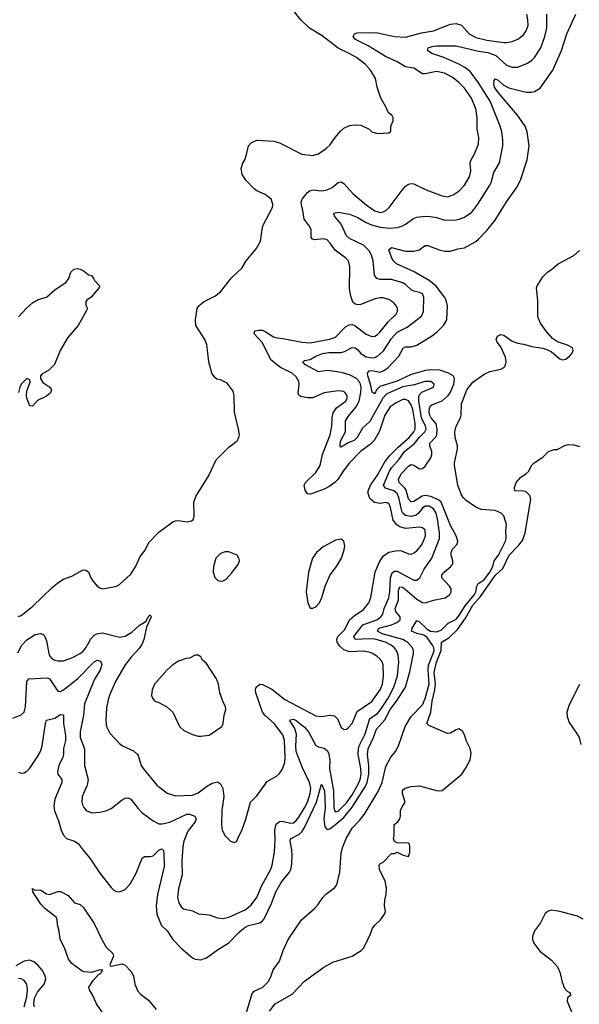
# Model space of a CAD drawing. Header units: inches. Extents: x 1934316 to 2140091, y 524953 to 667329.
# Tile 285 of 384: x 2053839 to 2057829, y 621567 to 628590. Entities that reach past the tile are written whole.
import ezdxf

# ---------------------------------------------------------------- set-up
doc = ezdxf.new("R2010")
doc.units = ezdxf.units.IN
doc.header["$MEASUREMENT"] = 0
doc.layers.add('C0652', color=7, linetype='Continuous')

msp = doc.modelspace()

# ---------------------------------------------------------------- linework, layer by layer
at = {"layer": 'C0652', "color": 5}
for points, elevation in [([(2053827.6, 624332.4), (2053850, 624341.7), (2053933.4, 624406.6), (2054070, 624541.3), (2054110, 624574), (2054150, 624599.1), (2054210, 624622), (2054290, 624666), (2054310, 624664.7), (2054330, 624651.3), (2054344.7, 624610), (2054358, 624590), (2054390.9, 624550.9), (2054410, 624538), (2054431.6, 624531.6), (2054530, 624551), (2054550, 624562.8), (2054630, 624634.8), (2054667.5, 624692.5), (2054698.3, 624761.7), (2054733.4, 624806.6), (2054758.6, 624861.4), (2054830, 624934.9), (2054930, 625008), (2054950, 625016.3), (2054970, 625018), (2055032.3, 625007.7), (2055064.7, 625015.3), (2055076.5, 625023.5), (2055082.7, 625050), (2055079.7, 625150), (2055095.1, 625190), (2055185.2, 625334.8), (2055240.5, 625450), (2055330, 625540.7), (2055390, 625587.3), (2055400.9, 625610), (2055405.1, 625630), (2055399.7, 625670), (2055371.3, 625791.3), (2055367.7, 625907.7), (2055360.1, 625940.1), (2055318.4, 625998.4), (2055270, 626021.2), (2055245.2, 626025.2), (2055230, 626038), (2055209.3, 626069.3), (2055186.6, 626150), (2055173, 626273), (2055158, 626310), (2055095.1, 626410), (2055091.5, 626450), (2055103.6, 626530), (2055115.1, 626550), (2055150, 626579.1), (2055230, 626619.1), (2055269.3, 626650), (2055349.4, 626750), (2055422.3, 626817.7), (2055454.5, 626870), (2055524.1, 626955.9), (2055556.3, 627010), (2055569.7, 627110), (2055577.4, 627130), (2055640.5, 627250), (2055644.7, 627275.3), (2055631.4, 627310), (2055590, 627344.7), (2055530, 627369), (2055510, 627384.1), (2055450, 627446.2), (2055425.1, 627485.1), (2055418.9, 627530), (2055430, 627567.7), (2055444, 627590), (2055456.9, 627630), (2055469.8, 627690), (2055490, 627711.3), (2055530, 627730.9), (2055650, 627724.7), (2055690, 627712.2), (2055850, 627632.3), (2055930, 627622), (2055970, 627633.7), (2056027, 627673), (2056050, 627696.4), (2056086.9, 627750), (2056125.1, 627794.9), (2056150, 627815.6), (2056190, 627835.2), (2056230, 627841.7), (2056270, 627837.6), (2056330.3, 627810.3), (2056350.5, 627790.5), (2056390, 627779.1), (2056470, 627782.8), (2056484, 627796), (2056486, 627830), (2056502.7, 627870), (2056502.7, 627890), (2056493.2, 627910), (2056467.2, 627927.2), (2056449.4, 627970), (2056414.7, 628030), (2056386.9, 628110), (2056375.1, 628170), (2056341.1, 628230), (2056303.5, 628270), (2056240, 628320), (2056188.2, 628350), (2056110, 628386.3), (2055996.1, 628476.1), (2055904.8, 628530), (2055842.7, 628590), (2055796.9, 628650)], 280), ([(2053790, 623609.1), (2053850, 623632.2), (2053869.6, 623650), (2053880.3, 623690), (2053889.1, 623870), (2053904.5, 623890), (2054035.8, 623895.8), (2054050, 623889.1), (2054058.6, 623878.6), (2054110, 623801.3), (2054130, 623798.8), (2054150, 623809.4), (2054250, 623889.4), (2054370, 624010.3), (2054390, 624023.1), (2054414.8, 624014.8), (2054423.1, 623990), (2054413, 623950), (2054372.7, 623887.3), (2054301.7, 623710), (2054294.3, 623630), (2054269.3, 623510), (2054270.2, 623470), (2054299.8, 623390), (2054300.7, 623270), (2054326.3, 623170), (2054320.3, 623130), (2054283.1, 623050), (2054280.5, 623010), (2054285.5, 622990), (2054294.8, 622970), (2054312, 622950), (2054354, 622934), (2054410, 622938), (2054453.1, 622946.9), (2054490, 622963), (2054570, 623025.5), (2054590, 623037.1), (2054610, 623039.3), (2054632.2, 623030), (2054683.1, 622963.1), (2054710, 622935.6), (2054790, 622876), (2054830, 622855.6), (2054853.9, 622853.9), (2054910, 622865.3), (2055030, 622922.9), (2055050, 622922.9), (2055088.1, 622908.1), (2055096.1, 622890), (2055090.2, 622870), (2055038.4, 622801.6), (2055010.1, 622730), (2055001.6, 622690), (2054994.2, 622590), (2054998, 622490), (2054970.2, 622390), (2054964.2, 622330), (2054972.6, 622290), (2054990, 622262.6), (2055007.4, 622247.4), (2055070, 622235.2), (2055112.7, 622212.7), (2055190, 622206.3), (2055250, 622183.2), (2055290, 622178.8), (2055330, 622188.4), (2055450, 622242.7), (2055490, 622276.5), (2055529.1, 622330), (2055561.6, 622410), (2055628.9, 622531.1), (2055639.5, 622560.5), (2055655, 622655), (2055660.5, 622739.5), (2055657.7, 622810), (2055667.5, 622852.5), (2055690, 622871.5), (2055710, 622873.2), (2055770, 622858.2), (2055790, 622862.6), (2055810, 622877.2), (2055830, 622902), (2055870.2, 622969.8), (2055891.1, 623010), (2055910.9, 623070), (2055913.5, 623110), (2055906, 623150), (2055855.2, 623255.2), (2055810.9, 623370), (2055807.8, 623410), (2055813.5, 623493.5), (2055798.8, 623538.8), (2055765.6, 623590), (2055770, 623597.6), (2055790, 623600.6), (2055810, 623590.8), (2055870, 623543.2), (2055897.5, 623510), (2055950, 623414), (2055970, 623403.9), (2056010, 623393.6), (2056030, 623376.9), (2056040, 623360), (2056050.1, 623310), (2056047.5, 623250), (2056075.7, 623090), (2056078.4, 622970), (2056083, 622950), (2056090, 622940.6), (2056110, 622944.6), (2056170, 623004.5), (2056210, 623061.2), (2056250, 623132.1), (2056266.3, 623170), (2056272.6, 623210), (2056270.2, 623250.2), (2056252.7, 623350), (2056254, 623390), (2056259.7, 623410), (2056302.3, 623497.7), (2056334.1, 623605.9), (2056390, 623641.5), (2056410, 623664.2), (2056465.6, 623750), (2056507.2, 623830), (2056531.4, 623910), (2056542, 624010), (2056536.5, 624056.5), (2056526.6, 624086.6), (2056510.7, 624110.7), (2056487.8, 624130), (2056446.4, 624150), (2056370, 624172), (2056330, 624174.9), (2056229.5, 624169.5), (2056220.7, 624190), (2056285.5, 624274.5), (2056384.9, 624310), (2056413.3, 624330), (2056428.4, 624350), (2056438.3, 624390), (2056470, 624466.4), (2056476.9, 624510), (2056482, 624610), (2056495, 624645), (2056510, 624656.3), (2056530, 624657.4), (2056650, 624592.3), (2056670, 624593.8), (2056680, 624600), (2056692, 624610), (2056722.7, 624670), (2056777.8, 624750), (2056832.6, 624890), (2056833.1, 624930), (2056818.9, 625030), (2056808.8, 625070), (2056790, 625101.7), (2056759.4, 625119.4), (2056730, 625119.6), (2056710, 625106.3), (2056682.5, 625070), (2056664.5, 625055.5), (2056630, 625046.7), (2056590, 625054.9), (2056571, 625071), (2056564.2, 625084.2), (2056541.8, 625181.8), (2056530.2, 625210.2), (2056507.2, 625230), (2056445.8, 625250), (2056431.6, 625270), (2056475.2, 625370), (2056490, 625393.7), (2056544, 625456), (2056582.4, 625510), (2056652.9, 625567.1), (2056690, 625613.6), (2056728.2, 625651.8), (2056736.1, 625670), (2056732, 625690), (2056703.9, 625750), (2056683.8, 625870), (2056683.5, 625896.5), (2056687.8, 625912.2), (2056707.1, 625932.9), (2056789.6, 625970), (2056794.5, 625990), (2056770.8, 626010.8), (2056728.2, 626010), (2056653, 625987), (2056570, 625970.9), (2056457.6, 625922.4), (2056428.2, 625891.8), (2056334.4, 625725.6), (2056284.1, 625675.9), (2056244.6, 625610), (2056223.5, 625590), (2056185.2, 625574.8), (2056130, 625540.5), (2056124, 625544), (2056122.8, 625562.8), (2056128.6, 625590), (2056160.9, 625650), (2056162.8, 625730), (2056179.9, 625760.1), (2056237.4, 625830), (2056258.1, 625870), (2056272.2, 625932.2), (2056272.9, 625970), (2056268, 625990), (2056258.1, 626010), (2056240.6, 626030), (2056190, 626058), (2056130, 626074.7), (2056053.4, 626086.6), (2056030, 626087.3), (2055970, 626077.9), (2055871.1, 626130), (2055858, 626150), (2055870, 626159), (2055910, 626167.7), (2055949.5, 626190.5), (2055998.7, 626210), (2056043.3, 626216.7), (2056130, 626217.6), (2056155.8, 626224.2), (2056210, 626252.8), (2056230.7, 626250.7), (2056250, 626234.9), (2056270, 626208.6), (2056310, 626186.7), (2056350, 626178.9), (2056370, 626180.9), (2056390, 626189.4), (2056432.5, 626227.5), (2056490, 626317.1), (2056530, 626362.7), (2056601.6, 626398.4), (2056704, 626476), (2056718.4, 626510), (2056720.3, 626610), (2056710, 626635.1), (2056690, 626645.3), (2056650, 626653.6), (2056630, 626664.2), (2056590, 626701.8), (2056570, 626714), (2056490, 626736.8), (2056410, 626736.8), (2056385.4, 626745.4), (2056369.3, 626769.3), (2056358.5, 626870), (2056347.2, 626910), (2056330, 626942.4), (2056290, 626981.2), (2056191.1, 627030), (2056170, 627049.8), (2056131, 627131), (2056082.6, 627190), (2056079.5, 627210), (2056110, 627218.4), (2056190, 627202.6), (2056250, 627179.4), (2056310, 627143.6), (2056348, 627128), (2056410, 627111.5), (2056475.5, 627104.5), (2056530, 627107.8), (2056563.1, 627116.9), (2056590, 627131.3), (2056646.7, 627173.3), (2056670, 627180.8), (2056730, 627189.2), (2056767.1, 627187.1), (2056810, 627179.7), (2056870, 627161.5), (2056950, 627163.5), (2056972.7, 627167.3), (2057010, 627182.2), (2057061.4, 627218.6), (2057105.6, 627274.4), (2057189.9, 627410.1), (2057199.9, 627430), (2057218.3, 627501.7), (2057258.8, 627570), (2057283.1, 627690), (2057284.1, 627730), (2057276.5, 627790), (2057265.5, 627830), (2057192.5, 628010), (2057110, 628140.6), (2057050, 628220.2), (2057012.9, 628250), (2056970, 628273.1), (2056861.8, 628321.8), (2056776.3, 628350), (2056746.6, 628370), (2056751.6, 628390), (2056779.9, 628400.1), (2056810, 628404.2), (2056950, 628403), (2057110, 628366.6), (2057176.5, 628356.5), (2057234, 628334), (2057310, 628266.2), (2057350, 628251), (2057390, 628252.3), (2057459.1, 628280.9), (2057490, 628300.9), (2057510, 628320.9), (2057553.5, 628390), (2057582.7, 628470), (2057596.5, 628530), (2057598.3, 628630)], 240), ([(2053825, 624075), (2053854.9, 624130), (2053890, 624167.7), (2053950, 624205.9), (2053990, 624212.8), (2054005.9, 624205.9), (2054015.6, 624195.6), (2054030, 624158.8), (2054045.7, 624070), (2054054.4, 624050), (2054070, 624032.7), (2054090, 624021.7), (2054110, 624017.4), (2054150, 624017.7), (2054210, 624037.6), (2054270, 624070.1), (2054290, 624085.7), (2054309.5, 624110.5), (2054344.7, 624175.3), (2054370, 624199.3), (2054389.8, 624210), (2054430, 624216.4), (2054550, 624187), (2054590, 624194.2), (2054639.1, 624221), (2054690, 624268.5), (2054739.6, 624300.4), (2054755.3, 624330), (2054770, 624344.7), (2054776.3, 624330), (2054743.1, 624256.9), (2054724.6, 624170), (2054710, 624134.3), (2054690, 624104.2), (2054630, 624040.9), (2054590, 623989.7), (2054520.7, 623870), (2054486.2, 623790), (2054471.3, 623750), (2054458.2, 623681.8), (2054451.8, 623590), (2054458, 623550), (2054482, 623502), (2054550, 623428.4), (2054571.3, 623411.3), (2054650, 623376.4), (2054674.4, 623354.4), (2054682.3, 623342.3), (2054705.7, 623270), (2054718.7, 623250), (2054815.8, 623130), (2054890, 623073.1), (2054950, 623054.3), (2055070, 623059.3), (2055110, 623074.7), (2055170, 623120.2), (2055210, 623144.2), (2055250, 623153.4), (2055270, 623140.7), (2055286.9, 623106.9), (2055294, 623050), (2055280.8, 622950), (2055278, 622850), (2055282.8, 622810), (2055304.7, 622770), (2055342, 622730), (2055370, 622721), (2055388, 622730), (2055393.2, 622750), (2055425.8, 622814.2), (2055452.1, 622887.9), (2055485.1, 623010), (2055530, 623053.4), (2055603.1, 623156.9), (2055670, 623194.9), (2055690, 623213.4), (2055710, 623242.8), (2055730, 623292), (2055732.2, 623327.8), (2055726.2, 623450), (2055715.9, 623490), (2055653.7, 623570), (2055587.5, 623630), (2055570.8, 623650.8), (2055522.1, 623790), (2055519.4, 623810), (2055524.4, 623830), (2055550, 623850.3), (2055570, 623849), (2055635.3, 623815.3), (2055730, 623740.4), (2055950, 623626), (2055990, 623620.8), (2056050, 623628.9), (2056084.2, 623624.2), (2056104.6, 623604.6), (2056130, 623542.6), (2056151.6, 623528.4), (2056169.6, 623530.4), (2056181.6, 623538.4), (2056209.3, 623570), (2056244.2, 623655.8), (2056350, 623726.2), (2056410, 623810.3), (2056425.4, 623850), (2056433.9, 623910), (2056429.9, 623989.9), (2056422.9, 624010), (2056408.8, 624028.8), (2056386, 624050), (2056350, 624072.9), (2056330, 624080.2), (2056290, 624085.4), (2056190, 624081.8), (2056150, 624095.5), (2056121.1, 624121.1), (2056101.7, 624150), (2056099.4, 624170), (2056106.2, 624190), (2056158.1, 624241.9), (2056191.4, 624310), (2056222.6, 624337.4), (2056290, 624382.6), (2056328.1, 624430), (2056342.7, 624470), (2056374.3, 624650), (2056400.9, 624719.1), (2056430, 624762.9), (2056470, 624791.8), (2056530, 624805), (2056562.2, 624802.2), (2056610, 624780.7), (2056630, 624779.3), (2056650, 624786.7), (2056670, 624802.9), (2056700.4, 624839.6), (2056718.1, 624870), (2056731.6, 624910), (2056728.7, 624948.7), (2056710, 624966.6), (2056689.9, 624969.9), (2056590, 624960.4), (2056550, 624973.5), (2056527.1, 624987.1), (2056501.3, 625021.3), (2056482.7, 625110), (2056470, 625139), (2056450, 625146.3), (2056410, 625140.6), (2056367.5, 625147.5), (2056335.1, 625175.1), (2056322.6, 625210), (2056323.2, 625230), (2056339.6, 625270), (2056390, 625341.1), (2056442.9, 625437.1), (2056478.8, 625481.2), (2056538, 625542), (2056616.6, 625610), (2056648.6, 625650), (2056657.8, 625670), (2056658.3, 625710), (2056641.4, 625810), (2056630, 625843.4), (2056610.9, 625870.9), (2056590, 625882), (2056570, 625881.1), (2056522.3, 625857.7), (2056481, 625830), (2056442.1, 625770), (2056404.5, 625655.5), (2056366, 625590), (2056338.6, 625561.4), (2056270, 625512.8), (2056191.3, 625430), (2056144.5, 625370), (2056106.7, 625310), (2056088.8, 625291.2), (2056050, 625263.4), (2056010, 625242.2), (2055926, 625210), (2055910, 625205.7), (2055890, 625209.6), (2055874.2, 625234.2), (2055867.8, 625270), (2055876.3, 625290), (2055950, 625361.1), (2055980.5, 625410), (2055997.1, 625490), (2056053.2, 625630), (2056063.8, 625690), (2056067.2, 625752.8), (2056074.9, 625785.1), (2056098.2, 625821.9), (2056163.5, 625870), (2056173.8, 625890), (2056173.6, 625910), (2056160.5, 625930), (2056150, 625937.3), (2056110, 625944), (2056010, 625928.2), (2055930, 625892.8), (2055890, 625892.6), (2055842.7, 625902.7), (2055830, 625912.7), (2055823.1, 625930), (2055832, 625990), (2055828.8, 626010), (2055810, 626043.1), (2055780.5, 626070), (2055697.1, 626110), (2055630, 626164.5), (2055570, 626284.8), (2055511.2, 626350), (2055515.1, 626370), (2055543.2, 626376.8), (2055570, 626374.8), (2055590, 626366.3), (2055647.7, 626327.7), (2055662.7, 626322.7), (2055730, 626314.8), (2055850, 626290.5), (2055910, 626285.9), (2056047.7, 626312.3), (2056090, 626326.3), (2056160.8, 626399.2), (2056186.8, 626413.2), (2056210, 626415.4), (2056230, 626406), (2056310, 626346.9), (2056350, 626331.3), (2056370, 626332.7), (2056390, 626343.9), (2056410, 626363.5), (2056465.4, 626434.6), (2056522.8, 626490), (2056531.6, 626510), (2056531.9, 626530), (2056526, 626546), (2056507.4, 626570), (2056470, 626593.6), (2056430, 626605.6), (2056410, 626606.9), (2056370, 626599.5), (2056270, 626559.1), (2056250, 626555.8), (2056230, 626560.7), (2056215.1, 626575.1), (2056199.2, 626619.2), (2056189.8, 626669.8), (2056192.1, 626830), (2056182, 626870), (2056163.5, 626890), (2056087.4, 626947.4), (2056050, 626999.7), (2056030, 627019.2), (2056006.7, 627026.7), (2055940.8, 627020.8), (2055925.6, 627025.6), (2055917.6, 627037.6), (2055916.2, 627090), (2055910.8, 627110), (2055866.9, 627166.9), (2055858.1, 627230), (2055846.9, 627270), (2055846.8, 627290), (2055853.3, 627310), (2055890, 627357.8), (2055910, 627371.3), (2055930, 627376.8), (2055990, 627370.9), (2056030, 627377.1), (2056066.3, 627393.7), (2056110, 627428.9), (2056130, 627433.4), (2056150, 627421.3), (2056213.8, 627350), (2056308.1, 627270), (2056370, 627227), (2056410, 627215.9), (2056430, 627219.4), (2056450, 627229.4), (2056473.3, 627250), (2056565.4, 627374.6), (2056590, 627402), (2056610, 627416.5), (2056630, 627423.2), (2056650, 627420.2), (2056736.1, 627376.1), (2056850, 627333.1), (2056890, 627327.3), (2056930, 627340.2), (2056972.2, 627370), (2057009.8, 627410), (2057046.3, 627470), (2057054.8, 627510), (2057051.6, 627570), (2057054.6, 627585.4), (2057080.4, 627630), (2057110, 627702.8), (2057112.2, 627750), (2057101.1, 627810), (2057099.5, 627890), (2057090, 627954), (2057060.9, 628030), (2057010, 628102.8), (2056970, 628143.5), (2056930, 628175.3), (2056867, 628210), (2056810, 628221.6), (2056730, 628203.5), (2056710, 628203.5), (2056650, 628244.2), (2056590, 628253.6), (2056529.7, 628290), (2056447.6, 628327.6), (2056324.1, 628404.1), (2056233.3, 628450), (2056216.9, 628470), (2056227, 628490), (2056244.1, 628495.9), (2056330, 628500.2), (2056390, 628497.3), (2056511, 628470), (2056590, 628465.4), (2056703.6, 628496.4), (2056788.2, 628511.8), (2056910, 628557.7), (2056950, 628562.9), (2056990, 628551.6), (2057043.9, 628490), (2057090, 628463.8), (2057170, 628445), (2057290, 628428.2), (2057313.1, 628426.9), (2057350, 628433.8), (2057390, 628452.1), (2057430, 628483.2), (2057448.9, 628510), (2057463.2, 628550), (2057462.9, 628590), (2057455.6, 628630)], 260), ([(2053830, 623222.4), (2053850, 623216.1), (2053870, 623217.3), (2053890, 623229.1), (2053910, 623251.3), (2053963.6, 623330), (2053986, 623370), (2053999.9, 623410), (2054021.8, 623570), (2054030, 623594.9), (2054090, 623607.7), (2054130, 623634.2), (2054150, 623632.7), (2054150.8, 623569.2), (2054165.3, 623485.3), (2054165.6, 623450), (2054151.5, 623391.5), (2054151.5, 623350), (2054146.6, 623330), (2054118.1, 623270), (2054109, 623229), (2054110.2, 623210), (2054138.6, 623170), (2054138.5, 623150), (2054090, 623031.6), (2054083.1, 622983.1), (2054087.1, 622947), (2054116.3, 622876.3), (2054134.1, 622810), (2054150, 622772.7), (2054172.8, 622750), (2054230, 622731.7), (2054254.8, 622714.8), (2054290, 622665.7), (2054339.8, 622610), (2054410, 622503.6), (2054490, 622399.3), (2054510, 622381.3), (2054530, 622372.2), (2054550.4, 622370.4), (2054590, 622385.7), (2054629.7, 622430), (2054670, 622503), (2054711.8, 622610), (2054730, 622622.6), (2054770, 622620.7), (2054790, 622626.9), (2054830, 622665.8), (2054850, 622676.9), (2054854.8, 622674.8), (2054863.2, 622663.2), (2054866.5, 622646.5), (2054868.1, 622550), (2054820.9, 622350), (2054811.5, 622270), (2054817.1, 622210), (2054849.4, 622129.4), (2054890.1, 622090.2), (2054930, 622028.4), (2054990, 621968.2), (2055070, 621898.4), (2055088.9, 621888.9), (2055130, 621884.4), (2055170, 621897.6), (2055250, 621956), (2055330, 622005.5), (2055400.7, 622079.3), (2055436.5, 622110), (2055470, 622129.1), (2055550.4, 622149.6), (2055570, 622162.2), (2055582.5, 622177.5), (2055634, 622286), (2055664.5, 622370), (2055703.6, 622436.4), (2055762.2, 622510), (2055772.4, 622530), (2055778.8, 622570), (2055780.4, 622630), (2055778.5, 622670), (2055766.4, 622730), (2055770, 622742), (2055774.8, 622750), (2055830, 622777.4), (2055850, 622797.8), (2055870, 622828.2), (2055956.1, 623010), (2055990, 623137.1), (2056011.6, 623090), (2056016.2, 622970), (2056007.6, 622887.6), (2056014.2, 622834.2), (2056030, 622813.4), (2056050, 622819.5), (2056070, 622833.4), (2056150, 622900.8), (2056210, 622974.2), (2056301.1, 623118.9), (2056315.6, 623150), (2056328.1, 623210), (2056328.6, 623268.6), (2056319.3, 623350), (2056323.3, 623390), (2056360.3, 623470), (2056382.3, 623530), (2056442.5, 623597.5), (2056480.1, 623670), (2056525.8, 623730), (2056588.6, 623830), (2056621.2, 623938.8), (2056647, 624070), (2056646.9, 624090), (2056639.1, 624110), (2056602.9, 624150), (2056590, 624158.2), (2056569.9, 624170), (2056422.3, 624210), (2056389.8, 624230), (2056398.5, 624250), (2056490, 624273.9), (2056528.6, 624290), (2056551.5, 624310), (2056552.1, 624330), (2056521, 624370), (2056516.9, 624390), (2056538.5, 624450), (2056540.4, 624519.6), (2056550, 624544.8), (2056570, 624543.8), (2056670, 624456.4), (2056710, 624433), (2056730, 624430.9), (2056790, 624450.7), (2056873.6, 624466.4), (2056906.6, 624490), (2056915.6, 624510), (2056914.7, 624530), (2056903.1, 624550), (2056848.4, 624608.4), (2056848.2, 624630), (2056864.2, 624650), (2056913.7, 624690), (2056926.8, 624710), (2056927.6, 624730), (2056915.2, 624770), (2056914.4, 624790), (2056925.5, 624814.5), (2056958.8, 624850), (2056962.3, 624870), (2056949.9, 624910), (2056910, 624983.5), (2056844.6, 625150), (2056824.9, 625164.9), (2056770, 625188.7), (2056730, 625197.2), (2056709, 625191), (2056650, 625154.8), (2056630, 625152), (2056611.7, 625171.7), (2056595.4, 625235.4), (2056585.7, 625250), (2056543.4, 625290), (2056539.6, 625310), (2056558.4, 625350), (2056610, 625406.8), (2056630, 625418), (2056650, 625413.7), (2056690, 625386.4), (2056710, 625390.1), (2056730, 625407), (2056770, 625464.4), (2056777.9, 625490), (2056777, 625510), (2056762, 625550), (2056764.2, 625570), (2056806, 625614), (2056812.8, 625630), (2056815.7, 625670), (2056807.1, 625707.1), (2056773.2, 625750), (2056763.8, 625770), (2056759.5, 625790), (2056761.5, 625818.5), (2056766.6, 625833.4), (2056777.1, 625842.9), (2056850, 625871.8), (2056893.9, 625910), (2056910, 625933.3), (2056935.4, 625990), (2056939.6, 626030), (2056930, 626049.8), (2056896.3, 626070), (2056833.6, 626090), (2056770, 626093.1), (2056732.3, 626087.7), (2056630, 626059.4), (2056530, 626012.1), (2056405.4, 625974.6), (2056383.2, 625950), (2056370, 625921.7), (2056352.6, 625932.6), (2056340.9, 625990), (2056322, 626050), (2056317.6, 626070), (2056330, 626086), (2056350, 626087.2), (2056410, 626075.2), (2056439.9, 626090), (2056465.3, 626110), (2056541.3, 626190), (2056572.2, 626247.8), (2056590, 626256.4), (2056630, 626257), (2056670, 626269.1), (2056782.6, 626337.4), (2056815.9, 626364.1), (2056859.8, 626410), (2056883.7, 626450), (2056889, 626550), (2056879.8, 626590), (2056869.8, 626610), (2056807.5, 626690), (2056757.5, 626730), (2056651.9, 626791.9), (2056524.7, 626850), (2056504.2, 626870), (2056492.1, 626890), (2056471.8, 626950), (2056490, 626964.9), (2056590, 626940.2), (2056650, 626939.4), (2056686.3, 626950), (2056730, 626979.6), (2056750, 626980.8), (2056830, 626947.9), (2056870, 626940.2), (2056910, 626939.2), (2056963.7, 626956.3), (2057010, 626964.3), (2057090, 627008.1), (2057110, 627024.4), (2057170, 627087.9), (2057230, 627161.3), (2057309.4, 627290.6), (2057382, 627390), (2057410, 627446), (2057457.3, 627590), (2057470.7, 627690), (2057456.5, 627790), (2057442.3, 627830), (2057389.1, 627910), (2057249.9, 628070), (2057224.9, 628110), (2057219.8, 628130), (2057222.2, 628157.7), (2057230, 628167.7), (2057250, 628158.9), (2057286.6, 628126.6), (2057325.3, 628105.3), (2057450, 628073.2), (2057487.2, 628072.8), (2057510, 628077.6), (2057550, 628102.3), (2057639.8, 628230), (2057701.6, 628370), (2057738.8, 628490), (2057804.2, 628630)], 220), ([(2055456.3, 621510), (2055496.1, 621643.9), (2055510, 621661.4), (2055573.3, 621690), (2055611.9, 621730), (2055632.2, 621770), (2055645.9, 621814.1), (2055690, 621874.4), (2055716.7, 621950), (2055751.8, 622030), (2055848.3, 622170), (2055939.7, 622250), (2055963.8, 622276.2), (2055999.6, 622330), (2056019.7, 622350), (2056082.7, 622397.3), (2056100.8, 622419.2), (2056121.2, 622510), (2056130, 622648.2), (2056141.6, 622690), (2056166.5, 622750), (2056210, 622823.1), (2056261.9, 622878.1), (2056297, 622923), (2056393.8, 623086.3), (2056422.2, 623150), (2056450, 623264.4), (2056484.4, 623330), (2056518.5, 623370), (2056540.8, 623410), (2056587, 623550), (2056630, 623620.2), (2056710, 623704.4), (2056730, 623747.7), (2056759.2, 623850), (2056752.2, 623950), (2056754.1, 623985.9), (2056787.3, 624070), (2056793, 624090), (2056791.5, 624110), (2056782.5, 624130), (2056743.4, 624183.4), (2056719.6, 624199.6), (2056670, 624211.7), (2056633, 624230), (2056637.8, 624250), (2056670, 624304.2), (2056690, 624296.2), (2056743.3, 624243.3), (2056767.8, 624227.8), (2056810, 624223.7), (2056844, 624236), (2056894.5, 624285.5), (2056950, 624315), (2056975.6, 624344.4), (2057014.6, 624410), (2057082.1, 624490), (2057092, 624510), (2057097.9, 624550), (2057107.8, 624570), (2057150, 624594.2), (2057190.9, 624650), (2057212.3, 624690), (2057223, 624730), (2057252.4, 624770), (2057303.1, 624870), (2057307.4, 624890), (2057304.7, 624950), (2057309.4, 624990), (2057291.3, 625051.3), (2057272.7, 625070), (2057229.2, 625090), (2057130, 625097.2), (2057090, 625114), (2057022.1, 625162.1), (2057001.8, 625181.8), (2056986.5, 625206.5), (2056963.7, 625270), (2056938.7, 625410), (2056939.3, 625430), (2056961.5, 625530), (2056960.8, 625550), (2056942.8, 625610), (2056941.4, 625650), (2056950.7, 625690), (2056982.4, 625750), (2056987.7, 625770), (2056989.9, 625850.1), (2057026.1, 625950), (2057070, 626005), (2057150, 626062.4), (2057190, 626081.3), (2057270, 626098.4), (2057291.4, 626108.6), (2057300, 626120), (2057308.2, 626150), (2057302.2, 626182.2), (2057270, 626256), (2057243.6, 626290), (2057235.6, 626310), (2057246.4, 626333.6), (2057258.9, 626341.1), (2057270, 626344.2), (2057290, 626340.3), (2057350, 626297.6), (2057390, 626282), (2057430, 626276.4), (2057490, 626258.4), (2057567.7, 626247.7), (2057598, 626238), (2057630, 626221), (2057690, 626170.7), (2057710, 626164.9), (2057733.2, 626170), (2057759.3, 626190), (2057775.1, 626210), (2057786, 626230), (2057781.2, 626250), (2057744, 626270), (2057673, 626293), (2057637.6, 626317.6), (2057590, 626372), (2057550, 626431.3), (2057533.5, 626470), (2057532.5, 626587.5), (2057523.1, 626676.9), (2057527.6, 626692.4), (2057570, 626757.3), (2057601.2, 626790), (2057633.2, 626810), (2057679.3, 626850), (2057790.7, 626909.3), (2057830, 626943.8)], 180), ([(2053829.6, 626470.4), (2053886.2, 626533.8), (2053930, 626570.7), (2053970, 626594.8), (2054030, 626611.3), (2054090, 626664.7), (2054170, 626718.8), (2054190, 626744.7), (2054203.7, 626790), (2054224, 626810), (2054250, 626816.3), (2054270.5, 626810.5), (2054297.3, 626797.3), (2054330, 626771.3), (2054350, 626766), (2054365.5, 626745.5), (2054370.8, 626730), (2054411, 626690), (2054398.8, 626670), (2054348.2, 626611.8), (2054318, 626590), (2054310, 626578), (2054310, 626554), (2054321, 626530), (2054312, 626512), (2054254.8, 626410), (2054179.8, 626320.2), (2054126.8, 626230), (2054086, 626130), (2054046, 626090), (2053997.5, 626062.5), (2053987.3, 626050), (2053987.7, 626030), (2054003.1, 626003.1), (2054054.4, 625970), (2054064.4, 625950), (2054058.4, 625930), (2054030, 625904.2), (2053966, 625874), (2053930, 625834), (2053910, 625835.3), (2053889.6, 625889.7), (2053887.6, 625910), (2053890, 625942), (2053914, 626006), (2053910, 626022), (2053890, 626031.1), (2053850, 625989.6), (2053839.7, 625970), (2053830.3, 625930.3)], 280), ([(2055620.7, 621519.3), (2055660.7, 621570), (2055780.4, 621639.6), (2055870, 621732.7), (2056006.8, 621833.2), (2056072.1, 621867.9), (2056210, 621910.7), (2056274, 621950), (2056293.2, 621970), (2056340.9, 622070), (2056355.1, 622110), (2056370, 622130.6), (2056411.3, 622168.7), (2056440.9, 622210), (2056446, 622230), (2056440.9, 622270), (2056442, 622310), (2056452, 622350), (2056454.8, 622394.8), (2056445.6, 622445.6), (2056405.2, 622530), (2056402, 622558), (2056406, 622570), (2056430, 622582), (2056490, 622642), (2056510, 622642), (2056530, 622652), (2056574, 622630), (2056610, 622622), (2056619.3, 622650), (2056621.2, 622690), (2056617.2, 622710), (2056610, 622717.2), (2056530, 622718), (2056510, 622728), (2056504, 622750), (2056509, 622770), (2056509, 622850), (2056535.3, 622870), (2056548.7, 622890), (2056554, 622910), (2056554, 622950), (2056564.7, 622975.3), (2056588, 623010), (2056569, 623070), (2056569, 623090), (2056577.2, 623102.8), (2056588, 623110), (2056630, 623120.5), (2056690, 623125.5), (2056811.7, 623091.7), (2056830, 623089.1), (2056850, 623093.1), (2056990.9, 623209.1), (2057018.6, 623250), (2057049.9, 623310), (2057058.8, 623358.8), (2057051.5, 623391.5), (2057024.1, 623444.1), (2057010.7, 623490), (2056996.5, 623516.5), (2056970, 623532.3), (2056950, 623525.5), (2056910, 623500.2), (2056890, 623499.5), (2056756.5, 623556.5), (2056741.1, 623570), (2056769.5, 623650), (2056780.3, 623730), (2056799.6, 623810), (2056802.5, 623850), (2056794.2, 623934.2), (2056810, 624007.7), (2056844.2, 624090), (2056847.1, 624150), (2056899.7, 624180.3), (2056959.7, 624240.3), (2057017.7, 624322.3), (2057070, 624415), (2057124, 624476), (2057230, 624626.8), (2057284, 624676), (2057329.9, 624770), (2057397.8, 624842.2), (2057423.8, 624876.2), (2057443.4, 624930), (2057484.3, 625170), (2057476.7, 625196.7), (2057450, 625221.8), (2057430, 625227.4), (2057369.3, 625230), (2057366, 625254), (2057379, 625290), (2057410, 625324.7), (2057448, 625350), (2057468, 625370), (2057488, 625410), (2057508, 625430), (2057569.1, 625470.9), (2057609.1, 625510.9), (2057650, 625524.7), (2057670, 625524.7), (2057725.6, 625554.4), (2057750, 625561), (2057790, 625558.8), (2057830, 625546)], 160), ([(2057830, 623848.2), (2057756.2, 623703.8), (2057739.9, 623650), (2057741.2, 623621.1), (2057756.5, 623576.5), (2057810, 623502.4), (2057826.8, 623470), (2057840.2, 623420.2)], 160), ([(2054453.1, 621473.1), (2054385.8, 621570), (2054360.8, 621630), (2054335.4, 621670), (2054330.5, 621690), (2054363.2, 621736.8), (2054401.1, 621778.9), (2054419.2, 621790), (2054420.8, 621799.2), (2054431, 621810), (2054410, 621812.9), (2054350, 621794.4), (2054298.3, 621798.3), (2054283.7, 621803.7), (2054210, 621859.3), (2054187.7, 621890), (2054158.5, 621970), (2054126.8, 622030), (2054119.4, 622090), (2054107, 622133), (2054105.6, 622170), (2054098.4, 622190), (2054018.9, 622250), (2053990, 622281.3), (2053933.2, 622370), (2053930, 622394), (2053944.7, 622384.7), (2053990, 622381), (2054030, 622354.8), (2054050, 622350.7), (2054110, 622371), (2054130, 622370.8), (2054183.4, 622343.4), (2054230, 622291), (2054270, 622278.8), (2054290, 622261), (2054370, 622143), (2054425.5, 622025.5), (2054455.8, 621975.8), (2054503.2, 621930), (2054507.1, 621910), (2054481.2, 621850), (2054483.4, 621843.4), (2054490, 621839), (2054570, 621855.6), (2054590, 621847.1), (2054630, 621803.2), (2054648.9, 621770), (2054660.5, 621710), (2054681.6, 621661.6), (2054700.2, 621640.2), (2054756.7, 621596.7), (2054812.8, 621530)], 180), ([(2057855.6, 622175.6), (2057814.9, 622194.9), (2057690, 622229.9), (2057630, 622238.9), (2057607.5, 622232.5), (2057586, 622214), (2057551.5, 622148.5), (2057508.3, 622091.7), (2057495.1, 622050), (2057495.9, 622030), (2057504.5, 622004.5), (2057546.5, 621946.5), (2057630, 621881.9), (2057673.5, 621833.5), (2057690, 621795.8), (2057705.8, 621725.7), (2057722.4, 621682.4), (2057741.5, 621661.5), (2057764.9, 621650), (2057767.3, 621630), (2057745.4, 621614.6), (2057741.3, 621590), (2057782.4, 621490)], 160), ([(2053944.5, 621550), (2053938.4, 621570), (2053944.4, 621610), (2053965.5, 621654.5), (2054012.4, 621710), (2054024.5, 621750), (2054020.6, 621770), (2053998.3, 621810), (2053970, 621844.6), (2053940.4, 621870), (2053910, 621882.8), (2053870, 621874.6), (2053810, 621841.2)], 220), ([(2053870.7, 621550), (2053890, 621619.5), (2053895.3, 621670), (2053889.9, 621709.9), (2053870, 621737.8), (2053850, 621748.1), (2053830, 621751.3)], 240)]:
    msp.add_lwpolyline(points, dxfattribs=dict(at, elevation=elevation))
at = {"layer": 'C0652', "color": 5, "elevation": 280}
for points in [[(2056130, 624884), (2056090, 624878), (2056002.8, 624830), (2055954.8, 624790), (2055926.8, 624750), (2055898, 624650), (2055881, 624510), (2055892, 624430), (2055910, 624394), (2055930, 624394), (2055950, 624402), (2055975.3, 624430), (2055994, 624470), (2056017.2, 624550), (2056053.2, 624630), (2056097.2, 624690), (2056132.7, 624750), (2056152.7, 624810), (2056156, 624836), (2056148.7, 624870)], [(2055304.1, 624795.9), (2055270, 624782), (2055238, 624750), (2055221, 624690), (2055218, 624650), (2055231.1, 624611.1), (2055251.1, 624591.1), (2055270, 624586), (2055290, 624586.8), (2055310, 624598.8), (2055350, 624642.8), (2055395.9, 624704.1), (2055405.2, 624730), (2055401.2, 624750), (2055389, 624770), (2055330, 624794.5)], [(2055110, 624058), (2055090, 624058), (2055050, 624035.3), (2055026.8, 624033.2), (2054970, 624015.3), (2054930.7, 623989.3), (2054890, 623954), (2054800.7, 623850), (2054784, 623810), (2054778.8, 623770), (2054784.7, 623750), (2054802, 623730), (2054830, 623721), (2054888.1, 623688.1), (2054930, 623650.8), (2054978.8, 623550), (2055010, 623521), (2055070, 623491), (2055110, 623481), (2055130, 623478.8), (2055190, 623486.8), (2055279, 623550), (2055289, 623571), (2055296, 623630), (2055309.2, 623670), (2055305.2, 623690), (2055286, 623730), (2055266, 623790), (2055256, 623850), (2055241.2, 623890), (2055170, 623998), (2055143.1, 624023.1), (2055130, 624046)]]:
    msp.add_lwpolyline(points, close=True, dxfattribs=at)

doc.saveas('drawing.dxf')
